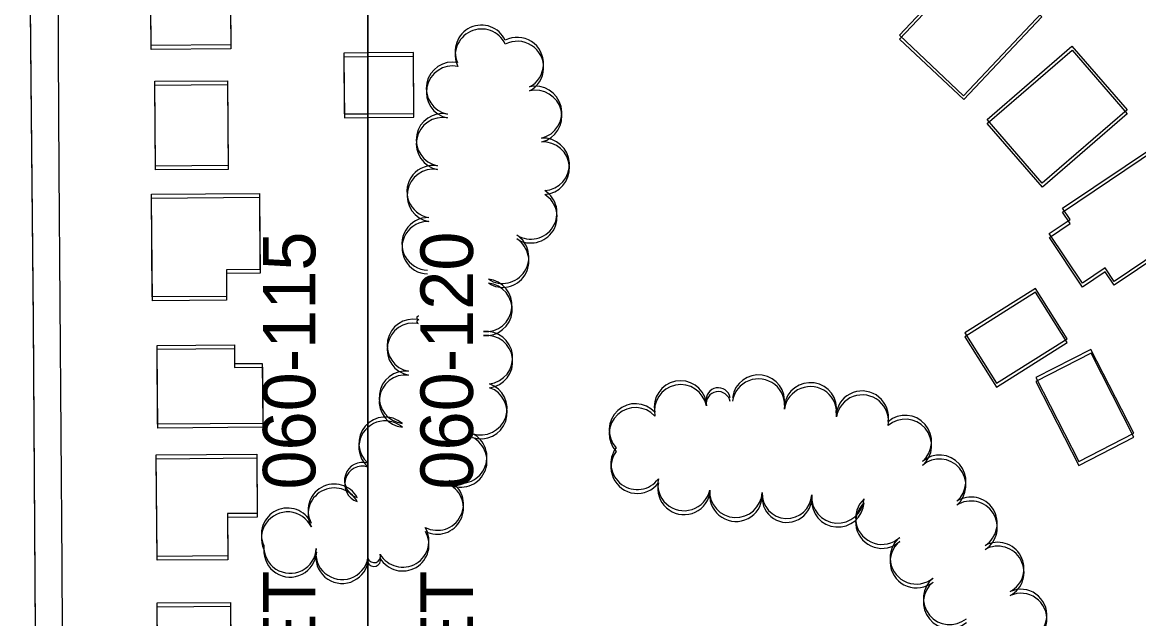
# Model space of a CAD drawing. Extents: x -25029 to 2274964, y -81170 to 687028.
# Drawn here: x 10120 to 10545.1, y -66277.5 to -66050.6 of the extents above; entities that cross this region are included whole.
import ezdxf

# ---------------------------------------------------------------- set-up
doc = ezdxf.new("R2010")
doc.units = 0
for name, color, linetype in [('60', 7, 'Continuous'), ('81911BEA - RW_X_Fee_RW', 7, 'Continuous'), ('BLDG', 7, 'Continuous'), ('ROAD', 7, 'Continuous'), ('TI_SHEET', 7, 'Continuous'), ('TREES', 7, 'Continuous')]:
    doc.layers.add(name, color=color, linetype=linetype)

msp = doc.modelspace()

# ---------------------------------------------------------------- linework, layer by layer
at = {"layer": '60'}
for points in [[(5251.64, -64748.36), (10251.64, -64748.36), (10251.64, -68748.36), (5251.64, -68748.36)], [(10251.64, -64748.36), (15251.64, -64748.36), (15251.64, -68748.36), (10251.64, -68748.36)]]:
    msp.add_lwpolyline(points, close=True, dxfattribs=at)
at = {"layer": '81911BEA - RW_X_Fee_RW'}
for points in [[(10132.62, -65907.18), (10132.83, -65937.18), (10133.07, -65972.18), (10133.31, -66007.18), (10133.38, -66017.18), (10133.65, -66057.18), (10133.69, -66062.18), (10134, -66107.18), (10134.34, -66157.18), (10134.69, -66207.18)], [(10134.69, -66207.18), (10135.03, -66257.18), (10135.38, -66307.18), (10135.55, -66332.17)]]:
    msp.add_lwpolyline(points, dxfattribs=at)
at = {"layer": 'BLDG'}
for p, q in [((10242.63, -66085.43), (10251.6, -66085.36)), ((10242.67, -66086.9), (10251.64, -66086.83))]:
    msp.add_line(p, q, dxfattribs=at)
for points in [[(10508.21, -66046.98), (10478.47, -66078.5), (10454.04, -66055.46), (10483.78, -66023.93)], [(10199.15, -66028.81), (10199.39, -66059.19), (10169.07, -66059.42), (10168.84, -66029.04)], [(10508.25, -66048.48), (10478.51, -66080), (10454.08, -66056.95), (10483.82, -66025.43)], [(10199.19, -66030.27), (10199.43, -66060.65), (10169.11, -66060.88), (10168.88, -66030.5)], [(10540.71, -66083.91), (10508.43, -66111.82), (10487.44, -66087.54), (10519.73, -66059.63)], [(10540.75, -66085.41), (10508.46, -66113.32), (10487.48, -66089.04), (10519.77, -66061.13)], [(10198.11, -66072.81), (10198.36, -66105.09), (10170.72, -66105.3), (10170.47, -66073.02)], [(10198.15, -66074.27), (10198.39, -66106.55), (10170.75, -66106.76), (10170.51, -66074.48)], [(10570.88, -66125.55), (10535.77, -66149.14), (10532.34, -66144.04), (10523.76, -66149.8), (10511.08, -66130.92), (10519.02, -66125.59), (10516.12, -66121.29), (10551.87, -66097.27)], [(10570.91, -66127.06), (10535.8, -66150.64), (10532.37, -66145.54), (10523.79, -66151.3), (10511.11, -66132.42), (10519.05, -66127.09), (10516.15, -66122.79), (10551.91, -66098.77)], [(10210.3, -66115.71), (10210.52, -66144.6), (10197.73, -66144.7), (10197.8, -66154.86), (10169.54, -66155.08), (10169.24, -66116.02)], [(10210.33, -66117.17), (10210.55, -66146.06), (10197.76, -66146.16), (10197.83, -66156.32), (10169.57, -66156.54), (10169.27, -66117.48)], [(10491.02, -66187.93), (10517.91, -66170.97), (10505.83, -66151.81), (10478.93, -66168.77)], [(10491.04, -66189.43), (10517.94, -66172.47), (10505.86, -66153.31), (10478.96, -66170.27)], [(10200.8, -66173.28), (10200.86, -66180.42), (10211.41, -66180.34), (10211.6, -66203.21), (10171.57, -66203.52), (10171.33, -66173.5)], [(10200.83, -66174.74), (10200.89, -66181.88), (10211.44, -66181.8), (10211.62, -66204.67), (10171.59, -66204.98), (10171.36, -66174.96)], [(10543.3, -66206.87), (10526.96, -66175.01), (10505.95, -66185.79), (10522.28, -66217.65)], [(10543.32, -66208.37), (10526.99, -66176.51), (10505.97, -66187.29), (10522.3, -66219.15)], [(10209.32, -66214.89), (10209.49, -66237.45), (10198.19, -66237.54), (10198.31, -66253.59), (10171.34, -66253.79), (10171.04, -66215.19)], [(10209.34, -66216.35), (10209.51, -66238.91), (10198.21, -66239), (10198.33, -66255.05), (10171.36, -66255.25), (10171.06, -66216.65)], [(10199.28, -66271.29), (10199.53, -66304.54), (10171.67, -66304.75), (10171.42, -66271.5)], [(10199.29, -66272.75), (10199.54, -66306), (10171.68, -66306.21), (10171.43, -66272.96)]]:
    msp.add_lwpolyline(points, close=True, dxfattribs=at)
for points in [[(10251.6, -66062.24), (10242.45, -66062.31), (10242.63, -66085.43)], [(10251.6, -66085.36), (10269.12, -66085.22), (10268.95, -66062.1), (10251.6, -66062.24)], [(10251.64, -66063.71), (10242.49, -66063.78), (10242.67, -66086.9)], [(10251.64, -66086.83), (10269.16, -66086.69), (10268.99, -66063.57), (10251.64, -66063.71)]]:
    msp.add_lwpolyline(points, dxfattribs=at)
at = {"layer": 'ROAD'}
for points in [[(10124.3, -66163.38), (10123.4, -66071.93), (10122.89, -66016.22), (10123.04, -65945.94), (10121.81, -65888.1), (10121.76, -65792.77), (10121.09, -65698.26), (10120.37, -65644.99), (10120.49, -65639.3), (10123.55, -65633.57), (10128.47, -65629.99), (10136.94, -65627.39), (10147.83, -65627.36), (10166.17, -65627.3), (10183.63, -65627.54), (10199.21, -65627.76), (10214.54, -65628.85), (10229.05, -65629.8), (10244.62, -65631.4), (10251.55, -65632.57)], [(10124.33, -66164.83), (10123.44, -66073.38), (10122.94, -66017.67), (10123.09, -65947.39), (10121.87, -65889.55), (10121.83, -65794.22), (10121.17, -65699.71), (10120.46, -65646.44), (10120.58, -65640.75), (10123.64, -65635.02), (10128.56, -65631.44), (10137.03, -65628.84), (10147.92, -65628.82), (10166.26, -65628.76), (10183.72, -65629), (10199.3, -65629.22), (10214.63, -65630.31), (10229.14, -65631.27), (10244.71, -65632.87), (10251.64, -65634.04)], [(10251.64, -66369.2), (10220.12, -66369.26), (10175.8, -66369.74), (10160.35, -66369.52), (10152.22, -66368.57), (10143.5, -66363.86), (10136.11, -66358.33), (10130.37, -66350.89), (10126.19, -66341.84), (10125.35, -66332.56), (10125.03, -66321.36), (10124.99, -66281.49), (10124.3, -66163.38)], [(10251.64, -66370.67), (10220.12, -66370.72), (10175.8, -66371.2), (10160.35, -66370.98), (10152.22, -66370.03), (10143.5, -66365.31), (10136.11, -66359.78), (10130.37, -66352.34), (10126.2, -66343.29), (10125.36, -66334.01), (10125.04, -66322.81), (10125, -66282.94), (10124.33, -66164.83)]]:
    msp.add_lwpolyline(points, dxfattribs=at)
at = {"layer": 'TREES'}
for centre, radius, start, end in [((10294.86, -66061.65), 10, 25.0292, 205.0292), ((10294.89, -66063.12), 10, 25.0222, 205.0222), ((10308.51, -66066.3), 10, 297.3528, 117.3528), ((10308.55, -66067.78), 10, 297.3458, 117.3458), ((10283.85, -66075.69), 10, 78.7833, 258.7833), ((10283.88, -66077.16), 10, 78.7763, 258.7763), ((10315.43, -66084.9), 10, 283.4565, 103.4565), ((10315.47, -66086.38), 10, 283.4495, 103.4495), ((10280.02, -66095.32), 10, 79.159, 259.159), ((10280.06, -66096.79), 10, 79.152, 259.152), ((10318.35, -66104.61), 10, 273.3879, 93.3879), ((10318.38, -66106.09), 10, 273.3809, 93.3809), ((10276.49, -66115), 10, 80.4995, 260.4995), ((10276.52, -66116.48), 10, 80.4925, 260.4925), ((10313.63, -66123.07), 10, 237.8855, 57.8855), ((10313.65, -66124.55), 10, 237.8785, 57.8785), ((10274.58, -66134.86), 10, 88.4979, 268.4979), ((10274.61, -66136.34), 10, 88.4909, 268.4909), ((10302.9, -66139.94), 10, 237.2435, 57.2435), ((10302.93, -66141.42), 10, 237.2365, 57.2365), ((10296.54, -66158.31), 10, 264.5432, 84.5432), ((10296.56, -66159.79), 10, 264.5362, 84.5362), ((10268.93, -66173.51), 10, 79.513, 259.513), ((10268.95, -66174.99), 10, 79.506, 259.506), ((10270.87, -66163.03), 0.666, 79.2556, 259.2556), ((10270.89, -66164.5), 0.666, 79.2486, 259.2486), ((10296.75, -66178.2), 10, 276.6987, 96.6987), ((10296.77, -66179.67), 10, 276.6917, 96.6917), ((10265.92, -66193.28), 10, 83.1996, 263.1996), ((10265.94, -66194.75), 10, 83.1926, 263.1926), ((10400.32, -66194.75), 10, 351.519, 171.519), ((10400.34, -66196.24), 10, 351.512, 171.512), ((10294.65, -66197.58), 10, 250.8979, 70.8979), ((10294.67, -66199.05), 10, 250.8909, 70.8909), ((10370.69, -66196.96), 10, 11.4828, 191.4828), ((10370.71, -66198.45), 10, 11.4758, 191.4758), ((10385.01, -66194.2), 4.59, 9.6729, 189.6729), ((10420.1, -66197.7), 10, 351.519, 171.519), ((10420.12, -66199.19), 10, 351.512, 171.512), ((10385.03, -66195.69), 4.59, 9.6659, 189.6659), ((10439.85, -66200.85), 10, 350.3282, 170.3282), ((10439.87, -66202.35), 10, 350.3212, 170.3212), ((10353.5, -66205.7), 10, 42.4057, 222.4057), ((10353.52, -66207.18), 10, 42.3987, 222.3987), ((10258.18, -66210.76), 10, 49.0116, 229.0116), ((10258.2, -66212.23), 10, 49.0046, 229.0046), ((10456.25, -66210.1), 10, 310.8507, 130.8507), ((10456.27, -66211.6), 10, 310.8437, 130.8437), ((10286.95, -66216), 10, 243.7605, 63.7605), ((10286.97, -66217.47), 10, 243.7535, 63.7535), ((10354.17, -66218.37), 10, 143.6618, 323.6618), ((10354.19, -66219.85), 10, 143.6548, 323.6548), ((10469.32, -66225.24), 10, 310.7277, 130.7277), ((10249.6, -66224.86), 6.86, 72.8666, 252.8666), ((10249.61, -66226.34), 6.86, 72.8596, 252.8596), ((10469.33, -66226.74), 10, 310.7207, 130.7207), ((10372, -66226.42), 10, 167.7089, 347.7089), ((10238.83, -66236.27), 10, 28.9917, 208.9917), ((10238.84, -66237.74), 10, 28.9847, 208.9847), ((10278.01, -66233.88), 10, 243.1121, 63.1121), ((10278.02, -66235.36), 10, 243.1051, 63.1051), ((10372.02, -66227.91), 10, 167.7019, 347.7019), ((10391.76, -66229.02), 10, 177.3048, 357.3048), ((10391.78, -66230.51), 10, 177.2978, 357.2978), ((10411.18, -66229.93), 9.44, 177.3048, 357.3048), ((10411.2, -66231.42), 9.44, 177.2978, 357.2978), ((10430.59, -66231.13), 10, 175.6586, 355.6586), ((10430.6, -66232.63), 10, 175.6516, 355.6516), ((10447.34, -66239.24), 10, 132.6865, 312.6865), ((10481.26, -66241.22), 10, 302.8168, 122.8168), ((10481.28, -66242.72), 10, 302.8098, 122.8098), ((10221.05, -66245.4), 10, 25.3712, 205.3712), ((10221.06, -66246.87), 10, 25.3642, 205.3642), ((10447.35, -66240.74), 10, 132.6795, 312.6795), ((10264.88, -66247.89), 10, 210.5764, 30.5764), ((10264.89, -66249.36), 10, 210.5694, 30.5694), ((10222, -66250.22), 10, 176.9701, 356.9701), ((10460.46, -66254.32), 10, 129.3912, 309.3912), ((10460.47, -66255.82), 10, 129.3842, 309.3842), ((10491.45, -66258.42), 10, 298.4641, 118.4641), ((10491.46, -66259.92), 10, 298.4571, 118.4571), ((10222.01, -66251.68), 10, 176.9631, 356.9631), ((10241.8, -66252.63), 10, 169.1421, 349.1421), ((10241.81, -66254.1), 10, 169.1351, 349.1351), ((10253.95, -66253.74), 2.45, 198.2895, 18.2895), ((10253.96, -66255.22), 2.45, 198.2825, 18.2825), ((10473.16, -66269.78), 10, 129.4088, 309.4088), ((10473.17, -66271.27), 10, 129.4018, 309.4018), ((10500.31, -66276.16), 9.84, 294.6143, 114.6143), ((10500.32, -66277.66), 9.84, 294.6073, 114.6073)]:
    msp.add_arc(centre, radius, start, end, dxfattribs=at)

# ---------------------------------------------------------------- texts
at = {"layer": 'TI_SHEET'}
for s, p in [('060-115', (10231.64, -66228.36)), ('060-120', (10291.64, -66228.36)), ('SHEET', (10231.64, -66348.36)), ('SHEET', (10291.64, -66348.36))]:
    msp.add_text(s, height=20, rotation=90, dxfattribs=at).set_placement(p)

doc.saveas('drawing.dxf')
